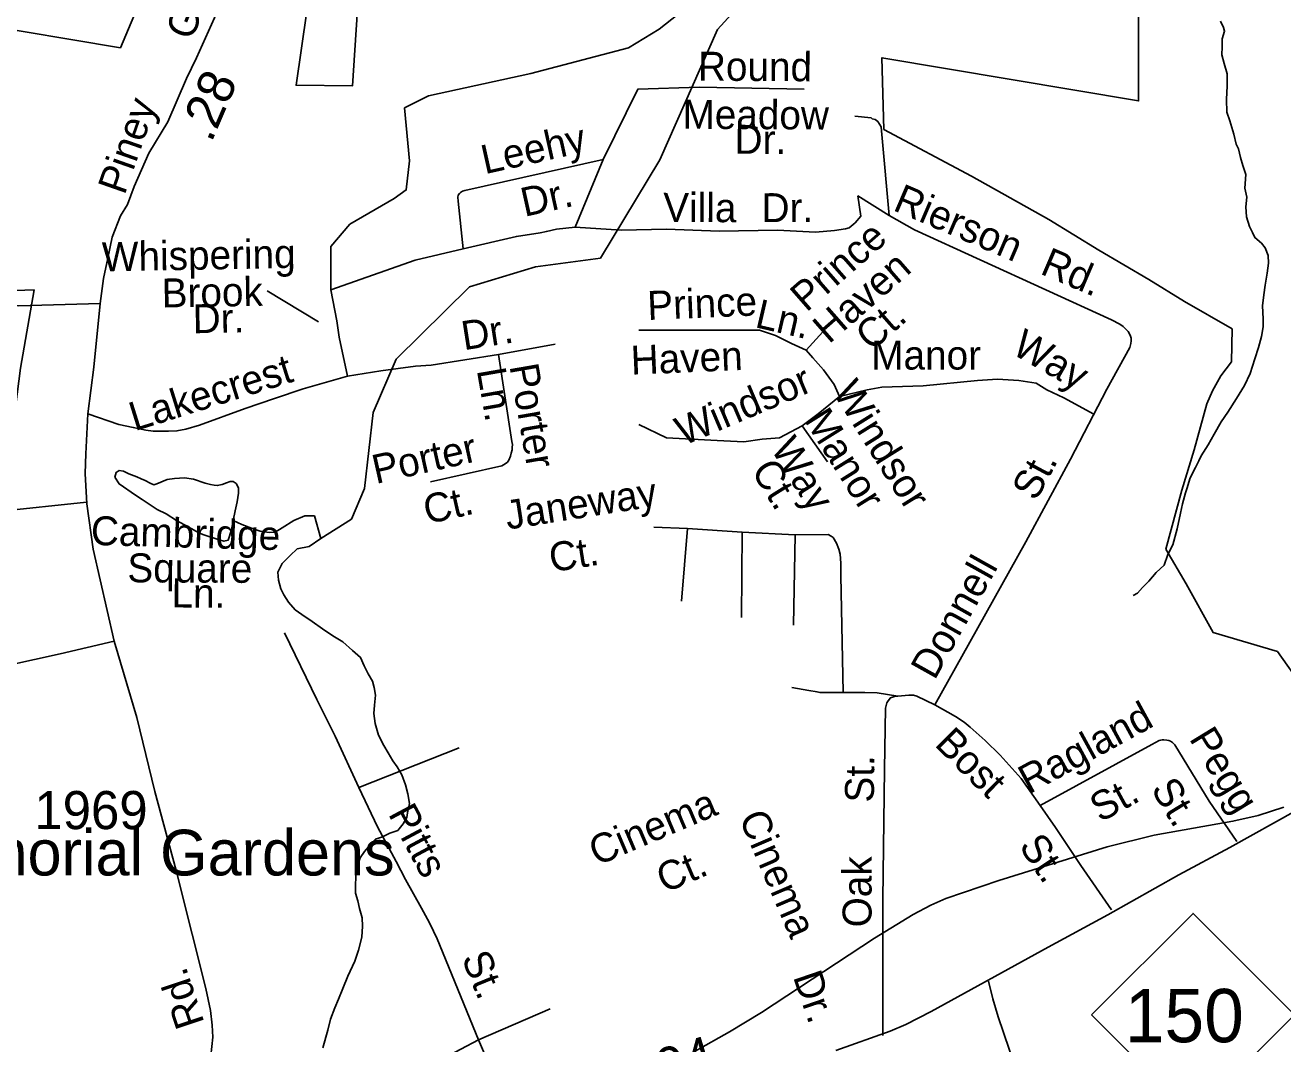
# Model space of a CAD drawing. Extents: x 1547597 to 1699558, y 810033 to 920809.
# Drawn here: x 1683418 to 1687545, y 867230 to 870571 of the extents above; entities that cross this region are included whole.
import ezdxf

# ---------------------------------------------------------------- set-up
doc = ezdxf.new("R2010")
doc.units = 0
for name, color, linetype in [('Exist Boundary Political City Limit New', 7, 'Continuous'), ('Exist Boundary Political City Limit New Hole', 7, 'Continuous'), ('Exist Cultural Church with Cemetery Label', 7, 'Continuous'), ('Exist Hydrographic Creek Single Shore', 7, 'Continuous'), ('Exist Hydrographic Misc Water Feature', 7, 'Continuous'), ('Exist Road Non-System Type 51', 7, 'Continuous'), ('Exist Road Non-System Type 51 Label', 7, 'Continuous'), ('Exist Road Primary NC Attributed', 7, 'Continuous'), ('Exist Road Primary NC Service Mileage Hundredths English Label', 7, 'Continuous'), ('Exist Road Primary NC Shield CELL', 7, 'Continuous'), ('Exist Road Primary NC Shield Number Label', 7, 'Continuous'), ('Exist Road Secondary Mileage Hundredths English Label', 7, 'Continuous'), ('Exist Road Secondary Type 51 Attributed', 7, 'Continuous'), ('Exist Road Secondary Type 51 Label', 7, 'Continuous'), ('Exist Road Secondary Type 51 Number Label', 7, 'Continuous'), ('Map Preparation Boundary City Limit Buffer Line', 7, 'Continuous')]:
    doc.layers.add(name, color=color, linetype=linetype)

msp = doc.modelspace()

# ---------------------------------------------------------------- linework, layer by layer
at = {"layer": 'Exist Boundary Political City Limit New'}
for points in [[(1683365.1, 869148.2), (1683403.1, 869446), (1683447.8, 869702.8), (1683355.9, 869699.7), (1683250.3, 869672.1), (1683235.7, 869931.9), (1682964.8, 869957.6), (1682269.3, 870001.5), (1682283.9, 870232.3), (1682283.7, 870740.9), (1683731, 870497.4), (1683813.3, 870693.1), (1683904.8, 870851.9), (1683710.3, 870907), (1683641.8, 870921), (1683546.8, 870943.7), (1683292, 871004.1), (1683166, 871036.7), (1683117.6, 870864.6), (1682540.2, 870995.4), (1682583.8, 871196.6), (1681670, 871410.6)], [(1687070.3, 871431.2), (1687071.1, 870323.2), (1686229.2, 870464.7), (1686235.9, 870228.8)], [(1686235.9, 870228.8), (1686523.3, 870076), (1686777, 869934.5), (1686940.9, 869833.4), (1687104.7, 869736.8), (1687221.5, 869664.9), (1687378.6, 869575), (1687376.4, 869467.2), (1687341.5, 869420.9), (1687313.3, 869371.7), (1687294.8, 869329.3), (1687253.5, 869178.6), (1687213.4, 869046.1), (1687160.6, 868852.4), (1687227.2, 868739), (1687316, 868579), (1687526.9, 868516.8), (1687609.1, 868401.3)]]:
    msp.add_lwpolyline(points, dxfattribs=at)
at = {"layer": 'Exist Boundary Political City Limit New Hole'}
msp.add_lwpolyline([(1684343.5, 870838.1), (1684494, 870841.3), (1684557.5, 871028.3), (1684652.7, 871051.2), (1684651, 871097.8), (1684655.8, 871200.6), (1684661.5, 871298.2), (1684726.7, 871296.4), (1684756.7, 871400.5), (1685047.5, 871301.7), (1685230.9, 871155.3), (1685250.3, 870851.9), (1684684.4, 870841.3), (1684648.2, 870699.9), (1684512.3, 870674.3), (1684492.6, 870372.6), (1684307.3, 870374.5), (1684342.8, 870617.1), (1684343.5, 870838.1)], dxfattribs=at)
at = {"layer": 'Exist Hydrographic Creek Single Shore'}
msp.add_lwpolyline([(1684388.7, 868887), (1684488.7, 868950.5), (1684531.7, 869051.4), (1684559.7, 869300.4), (1684635.6, 869476.1), (1684875.9, 869713.4), (1685092.7, 869778.5), (1685306, 869807.5), (1685501.2, 870129.4), (1685689.7, 870557.5), (1685951.7, 870844.4)], dxfattribs=at)
at = {"layer": 'Exist Hydrographic Misc Water Feature'}
for points in [[(1687340.1, 870584.3), (1687349.8, 870564.2), (1687353.7, 870552.1), (1687345.5, 870526.3), (1687345.2, 870500.2), (1687344.9, 870474.2), (1687352.6, 870446.1), (1687362.2, 870412), (1687361.8, 870372), (1687359.3, 870328), (1687360.9, 870285.9), (1687370.6, 870257.9), (1687384.1, 870213.7), (1687391.8, 870181.6), (1687399.6, 870165.5), (1687405.4, 870137.4), (1687413.1, 870111.3), (1687422.7, 870081.2), (1687420.2, 870037.2), (1687426, 870007.2), (1687423.6, 869975.2), (1687425.3, 869943.1), (1687435, 869911), (1687444.7, 869890.9), (1687452.6, 869874.8), (1687474.4, 869856.6), (1687486.3, 869840.5), (1687496, 869816.3), (1687497.8, 869790.3), (1687493.3, 869758.3), (1687486.9, 869718.5), (1687482.5, 869686.4), (1687478.1, 869650.5), (1687479.7, 869608.5), (1687479.5, 869582.4), (1687475.1, 869550.5), (1687464.7, 869514.5), (1687452.2, 869476.7), (1687437.8, 869428.8), (1687419.3, 869388.9), (1687392.9, 869347.2), (1687364.4, 869301.5), (1687342, 869269.7), (1687319.6, 869229.9), (1687299.3, 869194.3), (1687276.8, 869158.4), (1687268.6, 869142.6), (1687258.4, 869120.6), (1687240.1, 869086.8), (1687229.6, 869050.9), (1687225.4, 869036.9), (1687215.1, 869001), (1687208.7, 868971.1), (1687198.3, 868919.2), (1687183.6, 868867.3), (1687167.3, 868835.5), (1687155, 868799.6), (1687128.8, 868775.8), (1687104.4, 868748.1), (1687084.1, 868726.3), (1687068, 868708.5), (1687053.8, 868700.7)], [(1684101.3, 868946.3), (1684095, 868916.3), (1684084.7, 868882.5), (1684070.5, 868878.6), (1684048.7, 868884.9), (1684004.8, 868899.4), (1683990.8, 868905.4), (1683953, 868925.9), (1683915.3, 868946.3), (1683881.6, 868968.7), (1683851.7, 868982.9), (1683802, 869015.5), (1683780.2, 869029.8), (1683726.5, 869066.4), (1683712.7, 869088.5), (1683714.7, 869096.5), (1683716.9, 869104.5), (1683726.9, 869110.4), (1683740.9, 869108.2), (1683758.9, 869100), (1683784.8, 869089.8), (1683798.7, 869083.6), (1683812.7, 869077.5), (1683828.6, 869069.3), (1683840.5, 869063.1), (1683850.6, 869067), (1683884.6, 869080.8), (1683908.8, 869084.4), (1683940.8, 869086.1), (1683970.8, 869081.8), (1684008.7, 869069.4), (1684026.5, 869065.2), (1684038.5, 869063), (1684048.6, 869061), (1684064.6, 869064.8), (1684078.7, 869070.6), (1684090.7, 869074.5), (1684100.7, 869074.4), (1684110.7, 869068.2), (1684118.6, 869054.2), (1684118.3, 869036.2), (1684114.1, 869008.3), (1684107.6, 868978.3), (1684101.3, 868946.3)], [(1684367.6, 868961.5), (1684335.5, 868961.8), (1684299.5, 868946.2), (1684261.2, 868922.6), (1684239, 868908.8), (1684219, 868907.1), (1684189, 868911.4), (1684161, 868921.6), (1684129.2, 868934), (1684101.3, 868946.3)], [(1684367.6, 868961.5), (1684388.7, 868887), (1684350.5, 868861.7), (1684310.5, 868853.1), (1684288.3, 868831.3), (1684261.3, 868805.6), (1684247.6, 868776.8), (1684249.3, 868750.6), (1684257, 868722.6), (1684266.8, 868702.4), (1684282.5, 868678.2), (1684304.3, 868654), (1684326.2, 868637.7), (1684359.9, 868615.5), (1684393.7, 868591.1), (1684427.4, 868568.7), (1684461.1, 868548.3), (1684492.9, 868519.9), (1684518.7, 868497.7), (1684530.4, 868469.5), (1684544.2, 868443.4), (1684557.8, 868419.3), (1684563.7, 868399.2), (1684567.5, 868373.1), (1684565.1, 868341.1), (1684562.6, 868313.1), (1684566.4, 868281.1), (1684578, 868242.9), (1684595.7, 868208.8), (1684609.4, 868184.6), (1684625.1, 868158.4), (1684638.9, 868138.2), (1684654.7, 868112.1), (1684666.3, 868080), (1684674, 868049.9), (1684679.7, 868017.8), (1684673.3, 867987.8), (1684671.2, 867971.9), (1684658.9, 867952), (1684640.7, 867930.2), (1684614.5, 867920.5), (1684590.4, 867908.7), (1684568.3, 867901), (1684550.2, 867883.1), (1684532, 867861.3), (1684517.7, 867839.5), (1684507.3, 867811.6), (1684503.1, 867779.6), (1684502.7, 867747.6), (1684502.5, 867723.6), (1684510.1, 867699.4), (1684515.9, 867673.4), (1684523.6, 867643.3), (1684525.3, 867615.3), (1684523, 867579.4), (1684512.4, 867537.4), (1684500.1, 867501.5), (1684477.4, 867451.7), (1684461, 867411.8), (1684446.7, 867376), (1684434.5, 867348.2), (1684419.9, 867310.3), (1684411.5, 867274.3), (1684394.9, 867216.5)], [(1685616.7, 867205.5), (1685729.7, 867269.7), (1685833.8, 867332.7), (1686204.7, 867576.4), (1686331.7, 867653.6), (1686389.8, 867684.9), (1686438.8, 867706.4), (1686612.7, 867766), (1686968.7, 867876.5), (1687122.7, 867914.4), (1687380.8, 867959.9), (1687463.7, 867978.6), (1687547.7, 868006.2)]]:
    msp.add_lwpolyline(points, dxfattribs=at)
at = {"layer": 'Exist Road Non-System Type 51'}
for p, q in [((1685314.6, 870130.3), (1685222.6, 869908.9)), ((1686252.6, 869946.9), (1686150.7, 870011.9)), ((1684971.3, 869490.6), (1685157.5, 869525.2)), ((1685481.4, 868924.8), (1685591.2, 868919.9)), ((1685591.2, 868919.9), (1685571.6, 868682)), ((1685591.2, 868919.9), (1685771.2, 868908.7)), ((1685771.2, 868908.7), (1685769.1, 868628.4)), ((1685771.2, 868908.7), (1685945, 868899.6)), ((1685945, 868899.6), (1685939, 868603.3)), ((1684513.7, 868070.7), (1684842.6, 868200.5)), ((1684905.9, 867243.3), (1685141.3, 867344.4))]:
    msp.add_line(p, q, dxfattribs=at)
for points in [[(1684421.2, 869703), (1684421.7, 869845.6), (1684483.4, 869918.5), (1684629.2, 870002.7), (1684668.5, 870030.8), (1684679.7, 870126.2), (1684662.9, 870300.2), (1684741.4, 870339.5), (1685077.9, 870412.5), (1685397.6, 870496.7), (1685498.6, 870558.4), (1685717.3, 870732.4), (1685947.3, 870912), (1686143.6, 871001.9), (1686827.9, 871192.7)], [(1685974.7, 870361.2), (1685630.7, 870367.9), (1685428.3, 870361.2), (1685314.6, 870130.3)], [(1686140, 870273), (1686194.4, 870267), (1686197, 870264.6), (1686207.1, 870262.2), (1686215.5, 870255), (1686226.3, 870238.2), (1686229.2, 870212.7), (1686252.6, 869946.9)], [(1684855, 869838), (1684838.7, 869993.9), (1684837.7, 870007.7), (1684838.8, 870013.9), (1684842.9, 870019.1), (1684846.5, 870022), (1684852.9, 870026.4), (1684861.1, 870029.5), (1685314.6, 870130.3)], [(1685222.6, 869908.9), (1685374.4, 869898.8), (1685522.8, 869902.2), (1685694.8, 869895.4), (1685887, 869898.8), (1686011.2, 869892.5), (1686073.6, 869897.5), (1686109.9, 869903.3), (1686121.8, 869907), (1686141.5, 869923.4), (1686159.8, 869945), (1686150.7, 870011.9)], [(1684855, 869838), (1685030.4, 869878.6), (1685107.7, 869890.5), (1685128.4, 869895), (1685161.9, 869902.2), (1685222.6, 869908.9)], [(1686403.2, 868341.6), (1686517.6, 868547.3), (1686701.5, 868876.4), (1686847.5, 869147.5), (1686967.1, 869377.1), (1687042.1, 869514.5), (1687046, 869527.2), (1687047.5, 869536), (1687047, 869544.6), (1687044.2, 869554.5), (1687036.6, 869566.8), (1687020.5, 869582.9), (1687009.5, 869590.3), (1686982.6, 869605), (1686336.5, 869900.2), (1686252.6, 869946.9)], [(1684421.2, 869703), (1684697.8, 869800.9), (1684855, 869838)], [(1684475.9, 869419.7), (1684448.2, 869547.8), (1684441.5, 869601.8), (1684421.2, 869703)], [(1684212.1, 869699.7), (1684380.8, 869598.4)], [(1685980.7, 869505.8), (1686067.9, 869601.8)], [(1685980.7, 869505.8), (1685932.7, 869527.6), (1685880.4, 869553.8), (1685828.1, 869571.3), (1685771.4, 869571.3), (1685666.8, 869571.3), (1685431.3, 869571.3)], [(1686089.7, 869353.1), (1686072.3, 869392.4), (1686037.4, 869440.4), (1686002.5, 869479.7), (1685980.7, 869505.8)], [(1684475.9, 869419.7), (1684585.2, 869437.1), (1684699, 869452.5), (1684751, 869456), (1684971.3, 869490.6)], [(1684971.3, 869490.6), (1685015.4, 869206.1), (1685016.8, 869195.5), (1685016.3, 869186), (1685015.8, 869178.8), (1685013.3, 869168), (1685010.5, 869157.6), (1685004.9, 869144.2), (1685000.6, 869138.1), (1684993.5, 869132.3), (1684982.6, 869126.3), (1684748.4, 869073.6)], [(1683624.3, 869296.4), (1683725.9, 869262), (1683773.1, 869252), (1683814.6, 869242.8), (1683838.9, 869240), (1683857.6, 869239.1), (1683889, 869239.1), (1683916.2, 869240.6), (1683945.8, 869246.2), (1683990, 869258.8), (1684140.2, 869314.2), (1684236.4, 869347.3), (1684330.6, 869378.9), (1684475.9, 869419.7)], [(1686924.4, 869294.9), (1686826.5, 869348.8), (1686769.8, 869374.9), (1686735, 869396.8), (1686678.3, 869405.5), (1686608.5, 869409.8), (1686543.1, 869405.5), (1686364.4, 869388), (1686229.2, 869383.7), (1686181.3, 869374.9), (1686089.7, 869353.1)], [(1686089.7, 869353.1), (1686019.9, 869296.4), (1685967.6, 869257.1)], [(1685967.6, 869257.1), (1685893.5, 869217.9), (1685836.8, 869213.5), (1685775.8, 869204.8), (1685688.6, 869209.1), (1685522.9, 869217.9), (1685431.3, 869261.5)], [(1685967.6, 869257.1), (1686050.5, 869139.3)], [(1683619.8, 869006.2), (1683329.1, 868976.2), (1683089.6, 868972.2)], [(1685945, 868899.6), (1686053, 868901), (1686063.1, 868895.6), (1686068.9, 868890.8), (1686080, 868872.2), (1686087.5, 868852.4), (1686092.1, 868836.5), (1686094.4, 868806.6), (1686094.3, 868766.6), (1686101.6, 868382.4)], [(1683711, 868550.5), (1683532.9, 868509.5), (1683364.8, 868472.5), (1683228.6, 868443.5), (1683132.3, 868422.1), (1683066.4, 868408.7), (1683032.4, 868400.8), (1682978.6, 868400.4), (1682947, 868397.1), (1682885.7, 868398.5), (1682560.1, 868416.3), (1682426.5, 868418.8)], [(1684269.3, 868578.5), (1684375.8, 868359.7), (1684435.1, 868239.3), (1684513.7, 868070.7)], [(1685933.5, 868399.2), (1685989.8, 868388.9), (1686016.3, 868384.1), (1686025.4, 868382.9), (1686101.6, 868382.4)], [(1686101.6, 868382.4), (1686173.4, 868381.9), (1686213.5, 868381.4), (1686281.5, 868370.8)], [(1686232, 867256.7), (1686232.8, 867702.8), (1686237.6, 868131.1), (1686241.4, 868331.3), (1686245.3, 868348.2), (1686249.4, 868355.1), (1686257.1, 868365.1), (1686271, 868369.7), (1686281.5, 868370.8)], [(1686281.5, 868370.8), (1686317.1, 868373.7), (1686332.8, 868373.1), (1686343.6, 868370.5), (1686403.2, 868341.6)], [(1686403.2, 868341.6), (1686470.9, 868303.6), (1686499.1, 868285.3), (1686518.8, 868269.1), (1686568.4, 868225.1), (1686616.7, 868177.2), (1686685.7, 868100), (1686748.9, 868011.7)], [(1686748.9, 868011.7), (1687114.4, 868211.4), (1687138.3, 868225), (1687144.2, 868226.5), (1687148.8, 868227.1), (1687154.4, 868227), (1687163.9, 868226.5), (1687170.5, 868225), (1687176, 868222.3), (1687182.1, 868218.2), (1687186, 868215.2), (1687190.2, 868210.8), (1687303, 868026), (1687394.1, 867893.2)], [(1684513.7, 868070.7), (1684574.8, 867942.1), (1684636.1, 867827.6), (1684665.8, 867769.2), (1684719, 867674.9), (1684744.6, 867626.8), (1684758.2, 867598.9), (1684770.1, 867574.4), (1684905.9, 867243.3)], [(1686748.9, 868011.7), (1686798.3, 867939.1), (1686881.4, 867814.7), (1686982.6, 867669.8)], [(1686579.3, 867435), (1686592.6, 867378), (1686610.2, 867317.9), (1686665.3, 867157.4), (1686725.4, 866981.9), (1686770.5, 866851.5), (1686830.6, 866673.5), (1686855.7, 866594.4), (1686864.9, 866544.6), (1686867.3, 866503), (1686867.3, 866457.7), (1686867.3, 866280.7)], [(1683936.7, 866793.2), (1684007.9, 866784.4), (1684047, 866784.4), (1684086.2, 866785.9), (1684133.2, 866796.2), (1684361.9, 866935), (1684528.6, 867029.8), (1684618.9, 867081.4), (1684705.3, 867132.9), (1684789.7, 867182), (1684905.9, 867243.3)], [(1684905.9, 867243.3), (1684988.6, 867048.6), (1685073.4, 866830.3)]]:
    msp.add_lwpolyline(points, dxfattribs=at)
at = {"layer": 'Exist Road Primary NC Attributed'}
msp.add_lwpolyline([(1686078, 867207.9), (1686256, 867271.9), (1686307.2, 867293.8), (1686390.5, 867335.6), (1686775, 867547.4), (1686970.4, 867652.9), (1687203.8, 867784.5), (1687370.5, 867874.1), (1687590.6, 867995.9)], dxfattribs=at)
at = {"layer": 'Exist Road Primary NC Shield CELL'}
msp.add_lwpolyline([(1686917, 867324.7), (1687249.9, 867657.7), (1687582.9, 867324.7), (1687249.9, 866991.8)], close=True, dxfattribs=at)
at = {"layer": 'Exist Road Secondary Type 51 Attributed'}
for points in [[(1684219.4, 871034.4), (1684153.6, 870859.2), (1684078.9, 870683.9), (1683980.4, 870464.5), (1683947.5, 870396.1), (1683886.8, 870254.2), (1683823.9, 870151.6), (1683776.4, 870042.3), (1683754, 869983.5), (1683730.9, 869946), (1683704.2, 869876.3), (1683689.6, 869807.1), (1683675.6, 869739.9), (1683664.4, 869658.7)], [(1683664.4, 869658.7), (1683396.6, 869651), (1683347.3, 869652.2)], [(1683664.4, 869658.7), (1683643.3, 869449.3), (1683624.3, 869296.4), (1683617.5, 869165.3), (1683614.9, 869101.3), (1683620.4, 869001.4), (1683641.3, 868852.9), (1683711, 868550.5), (1683785.4, 868299.8), (1683843.8, 868057.1), (1683914, 867798.3), (1683966.5, 867590.1), (1684011.2, 867411.6), (1684026.8, 867339.4), (1684032.4, 867291.3), (1684034.2, 867251.2), (1684027.3, 867190.3), (1684010.7, 867098.1), (1683978.5, 866949.4), (1683933, 866779.6), (1683912.2, 866679.6), (1683834.5, 866378.2), (1683792.9, 866157.7), (1683789.6, 866032.1)]]:
    msp.add_lwpolyline(points, dxfattribs=at)
at = {"layer": 'Map Preparation Boundary City Limit Buffer Line'}
for points in [[(1683365.1, 869148.2), (1683403.1, 869446), (1683447.8, 869702.8), (1683355.9, 869699.7), (1683250.3, 869672.1), (1683235.7, 869931.9), (1682964.8, 869957.6), (1682269.3, 870001.5), (1682283.9, 870232.3), (1682283.7, 870740.9), (1683731, 870497.4), (1683813.3, 870693.1), (1683904.8, 870851.9), (1683710.3, 870907), (1683641.8, 870921), (1683546.8, 870943.7), (1683292, 871004.1), (1683166, 871036.7), (1683117.6, 870864.6), (1682540.2, 870995.4), (1682583.8, 871196.6), (1681670, 871410.6)], [(1687070.3, 871431.2), (1687071.1, 870323.2), (1686229.2, 870464.7), (1686235.9, 870228.8)], [(1686235.9, 870228.8), (1686523.3, 870076), (1686777, 869934.5), (1686940.9, 869833.4), (1687104.7, 869736.8), (1687221.5, 869664.9), (1687378.6, 869575), (1687376.4, 869467.2), (1687341.5, 869420.9), (1687313.3, 869371.7), (1687294.8, 869329.3), (1687253.5, 869178.6), (1687213.4, 869046.1), (1687160.6, 868852.4), (1687227.2, 868739), (1687316, 868579), (1687526.9, 868516.8), (1687609.1, 868401.3)]]:
    msp.add_lwpolyline(points, dxfattribs=at)

# ---------------------------------------------------------------- texts
at = {"layer": 'Exist Cultural Church with Cemetery Label'}
msp.add_text('Kernersville Memorial Gardens', height=150, dxfattribs=at).set_placement((1681877, 867782.2))
at = {"layer": 'Exist Road Non-System Type 51 Label'}
for s, rotation, p in [('Round', 359.6841, (1685625.6, 870389.4)), ('Meadow', 359.6841, (1685574.9, 870231.7)), ('Dr.', 359.6841, (1685745.7, 870149.7)), ('Leehy', 12.5311, (1684926.5, 870082.2)), ('Dr.', 12.5311, (1685056.6, 869942.4)), ('Rierson', 336.8481, (1686261.8, 869965.8)), ('Villa', 359.6123, (1685511.6, 869926.5)), ('Dr.', 0.1114, (1685834.6, 869925.3)), ('Prince', 41.2059, (1685981.5, 869627.6)), ('Whispering', 0.9988, (1683671.2, 869763.8)), ('Rd.', 336.8481, (1686744.7, 869757.3)), ('Haven', 41.2059, (1686055.4, 869523.6)), ('Brook', 0.9988, (1683867.1, 869645.1)), ('Prince', 2.4383, (1685461.4, 869604.1)), ('Ln.', 346.9967, (1685809.4, 869581.3)), ('Dr.', 0.9988, (1683968.9, 869560.7)), ('Ct.', 41.2059, (1686195, 869498.9)), ('Dr.', 8.9257, (1684857.7, 869504.9)), ('Way', 330.2379, (1686650.8, 869496.2)), ('Haven', 2.4383, (1685407.2, 869424.8)), ('Lakecrest', 17.3687, (1683777.9, 869239.1)), ('Porter', 279.8125, (1685007.1, 869453.6)), ('Ln.', 279.8125, (1684900, 869440)), ('Windsor', 22.9837, (1685577.8, 869190.5)), ('Windsor', 301.9874, (1686065.6, 869368.5)), ('Manor', 301.9874, (1685972.3, 869276.5)), ('Porter', 12.6816, (1684569, 869066.1)), ('Way', 301.9874, (1685862.4, 869182.7)), ('Ct.', 301.9874, (1685798, 869110.4)), ('St.', 61.6953, (1686734.8, 869007)), ('Ct.', 12.6816, (1684737.2, 868934)), ('Janeway', 8.9788, (1685001, 868916.4)), ('Cambridge', 358.403, (1683633.2, 868866.5)), ('Ct.', 8.9788, (1685145.4, 868776.7)), ('Square', 359.7389, (1683753.7, 868743.9)), ('Donnell', 60.8041, (1686402.1, 868420)), ('Ln.', 359.5403, (1683898.5, 868661.5)), ('Ragland', 28.6513, (1686711.2, 868047.1)), ('Bost', 315.2364, (1686398.6, 868209.5)), ('Pegg', 301.3999, (1687235.4, 868231.2)), ('St.', 89.3579, (1686202.7, 868021)), ('St.', 301.3999, (1687109.7, 868065.9)), ('St.', 28.6513, (1686945.2, 867954.6)), ('Pitts', 298.1647, (1684607.9, 867984.5)), ('Cinema', 23.0031, (1685294, 867812.6)), ('Cinema', 293.1841, (1685758.8, 867972)), ('St.', 303.7434, (1686676.4, 867878.6)), ('Ct.', 23.0031, (1685515.6, 867723.2)), ('Oak', 89.8972, (1686195.1, 867611.9)), ('St.', 292.301, (1684849, 867511.8)), ('Dr.', 288.9341, (1685936.8, 867450))]:
    msp.add_text(s, height=95, rotation=rotation, dxfattribs=at).set_placement(p)
msp.add_text('Manor', height=95, dxfattribs=at).set_placement((1686194.4, 869441.7))
at = {"layer": 'Exist Road Primary NC Service Mileage Hundredths English Label'}
msp.add_text('1.04', height=125, rotation=16.6679, dxfattribs=at).set_placement((1685378.9, 867045.9))
at = {"layer": 'Exist Road Primary NC Shield Number Label'}
msp.add_text('150', height=175, dxfattribs=at).set_placement((1687026.1, 867235))
at = {"layer": 'Exist Road Secondary Mileage Hundredths English Label'}
msp.add_text('.28', height=120, rotation=66.8408, dxfattribs=at).set_placement((1684029.2, 870183.4))
at = {"layer": 'Exist Road Secondary Type 51 Label'}
for s, rotation, p in [('Grove', 68.4594, (1683965.2, 870518.1)), ('Piney', 70.6881, (1683744.6, 870011.4)), ('Rd.', 108.4573, (1684007.3, 867299.2))]:
    msp.add_text(s, height=95, rotation=rotation, dxfattribs=at).set_placement(p)
at = {"layer": 'Exist Road Secondary Type 51 Number Label'}
msp.add_text('1969', height=125, dxfattribs=at).set_placement((1683448.5, 867934.1))

doc.saveas('drawing.dxf')
